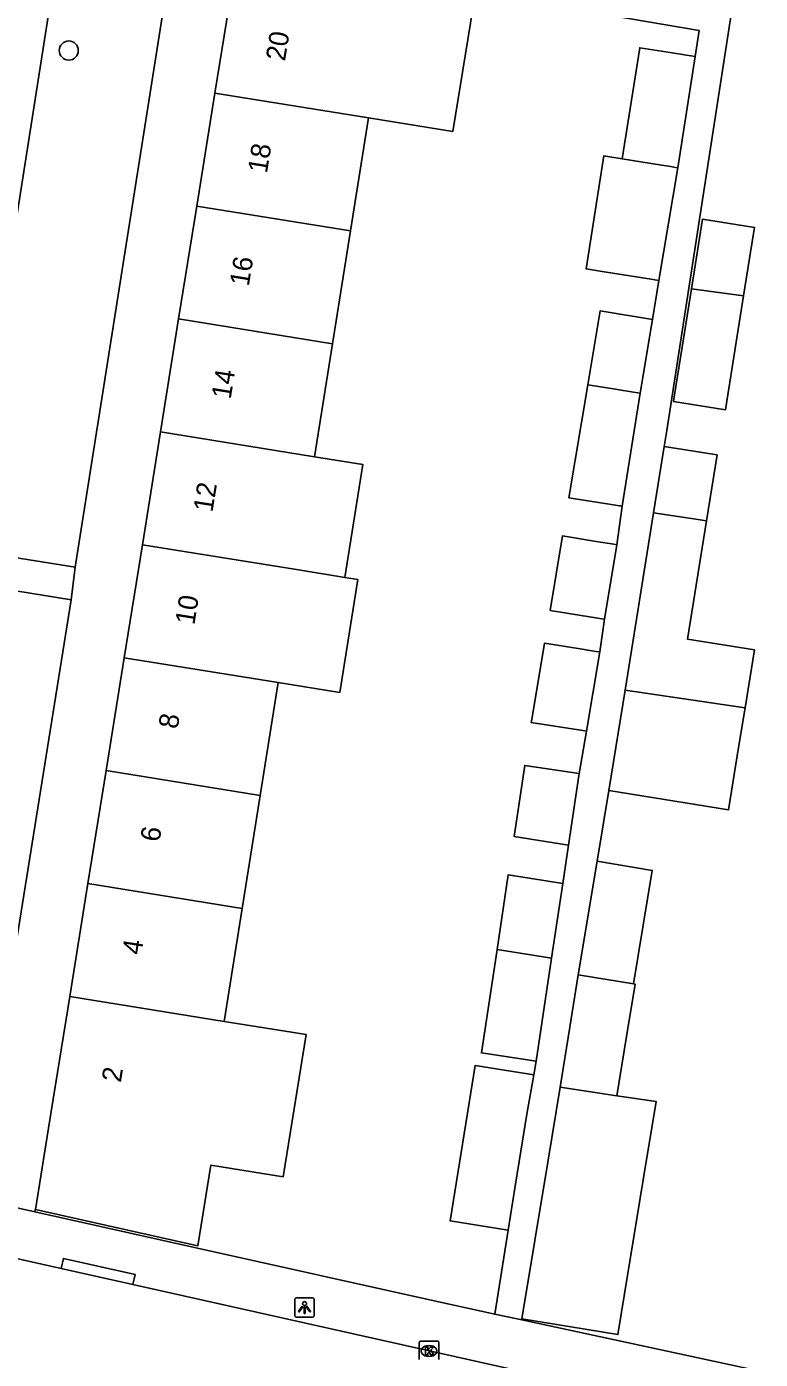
# Model space of a CAD drawing. Extents: x 163010 to 163853, y 382793 to 383982.
# Drawn here: x 163273.4 to 163310.9, y 383042.6 to 383110.7 of the extents above; entities that cross this region are included whole.
import ezdxf

# ---------------------------------------------------------------- set-up
doc = ezdxf.new("R2010")
doc.units = 0
for name, color, linetype in [('IMGEO_Boom', 7, 'Continuous'), ('IMGEO_Kolk', 7, 'Continuous'), ('IMGEO_Lichtpunt', 7, 'Continuous'), ('IMGEO_Muur', 7, 'Continuous'), ('IMGEO_Pand', 7, 'Continuous'), ('IMGEO_Pand_nummerreeks', 7, 'Continuous'), ('IMGEO_Rijbaan_lokaal_open', 7, 'Continuous'), ('IMGEO_Voetpad_open', 7, 'Continuous')]:
    doc.layers.add(name, color=color, linetype=linetype)

msp = doc.modelspace()

# ---------------------------------------------------------------- linework, layer by layer
at = {"layer": 'IMGEO_Boom'}
msp.add_circle((163275.541, 383109.485), 0.489, dxfattribs=at)
at = {"layer": 'IMGEO_Kolk'}
for p, q in [((163293.537, 383043.525), (163294.389, 383043.525)), ((163293.462, 383042.599), (163293.462, 383043.451)), ((163293.95, 383043.305), (163293.975, 383043.305)), ((163294.463, 383043.451), (163294.463, 383042.599)), ((163293.973, 383042.745), (163293.948, 383042.745))]:
    msp.add_line(p, q, dxfattribs=at)
for points in [[(163293.537, 383043.525), (163294.389, 383043.525)], [(163293.462, 383042.599), (163293.462, 383043.451)], [(163293.783, 383043.225), (163293.906, 383043.225), (163293.906, 383043.074), (163294.036, 383043.225), (163294.2, 383043.225), (163294.054, 383043.074), (163294.207, 383042.825), (163294.055, 383042.825), (163293.97, 383042.989), (163293.906, 383042.922), (163293.906, 383042.825), (163293.783, 383042.825), (163293.783, 383043.225)], [(163294.463, 383043.451), (163294.463, 383042.599)]]:
    msp.add_lwpolyline(points, dxfattribs=at)
for centre, start, end in [((163293.539, 383043.449), 91.55205, 178.44795), ((163293.539, 383043.449), 91.55205, 178.44795), ((163294.387, 383043.449), 1.55205, 88.44795), ((163294.387, 383043.449), 1.55205, 88.44795)]:
    msp.add_arc(centre, 0.0765, start, end, dxfattribs=at)
for centre, major_axis, ratio, start_param, end_param in [((163293.949, 383043.025), (-0.387, 0.002), 0.722429, 4.712389, 7.853982), ((163293.974, 383043.025), (-0.39, 0.002), 0.717154, 1.570796, 4.712389)]:
    msp.add_ellipse(centre, major_axis=major_axis, ratio=ratio, start_param=start_param, end_param=end_param, dxfattribs=at)
at = {"layer": 'IMGEO_Lichtpunt'}
for p, q in [((163287.099, 383045.651), (163287.099, 383044.844)), ((163287.099, 383045.651), (163287.099, 383044.844)), ((163288.001, 383045.746), (163287.193, 383045.746)), ((163288.001, 383045.746), (163287.193, 383045.746)), ((163288.095, 383044.844), (163288.095, 383045.651)), ((163288.095, 383044.844), (163288.095, 383045.651)), ((163287.193, 383044.75), (163288.001, 383044.75)), ((163287.193, 383044.75), (163288.001, 383044.75))]:
    msp.add_line(p, q, dxfattribs=at)
for points in [[(163287.473, 383045.315), (163287.512, 383045.287), (163287.324, 383045.025), (163287.286, 383045.052), (163287.473, 383045.315)], [(163287.575, 383045.267), (163287.622, 383045.267), (163287.622, 383044.945), (163287.575, 383044.945), (163287.575, 383045.267)], [(163287.685, 383045.287), (163287.723, 383045.314), (163287.91, 383045.052), (163287.871, 383045.024), (163287.685, 383045.287)]]:
    msp.add_lwpolyline(points, dxfattribs=at)
msp.add_circle((163287.598, 383045.449), 0.0994, dxfattribs=at)
for centre, start, end in [((163287.193, 383045.651), 90, 180), ((163287.193, 383045.651), 90, 180), ((163288.001, 383045.651), 0, 90), ((163288.001, 383045.651), 0, 90), ((163287.193, 383044.844), 180, 270), ((163287.193, 383044.844), 180, 270), ((163288.001, 383044.844), 270, 0), ((163288.001, 383044.844), 270, 360)]:
    msp.add_arc(centre, 0.0946, start, end, dxfattribs=at)
at = {"layer": 'IMGEO_Muur'}
msp.add_lwpolyline([(163282.118, 383048.281), (163294.373, 383045.548)], dxfattribs=at)
at = {"layer": 'IMGEO_Pand'}
for points in [[(163283.96, 383113.178), (163283.016, 383107.31)], [(163296.334, 383112.464), (163295.189, 383105.349), (163290.873, 383106.044)], [(163307.575, 383109.184), (163307.127, 383109.255), (163306.293, 383109.386), (163304.741, 383109.631), (163303.847, 383103.954)], [(163307.575, 383109.184), (163306.679, 383103.497)], [(163283.016, 383107.31), (163282.088, 383101.54)], [(163283.016, 383107.31), (163290.873, 383106.044)], [(163290.873, 383106.044), (163289.949, 383100.273)], [(163303.847, 383103.954), (163303.212, 383104.056), (163302.909, 383104.105), (163301.999, 383098.331), (163302.302, 383098.282), (163302.811, 383098.2), (163305.322, 383097.795), (163305.611, 383097.748), (163305.716, 383097.731)], [(163303.847, 383103.954), (163305.854, 383103.63), (163306.231, 383103.569), (163306.575, 383103.514), (163306.679, 383103.497)], [(163306.679, 383103.497), (163305.716, 383097.731)], [(163282.088, 383101.54), (163281.16, 383095.768)], [(163289.949, 383100.273), (163282.088, 383101.54)], [(163310.048, 383096.948), (163310.559, 383100.138), (163310.608, 383100.448), (163307.951, 383100.873), (163307.38, 383097.3)], [(163289.949, 383100.273), (163289.026, 383094.502)], [(163307.38, 383097.3), (163306.532, 383091.999), (163306.461, 383091.555), (163309.118, 383091.13), (163309.189, 383091.574), (163310.048, 383096.948)], [(163307.38, 383097.3), (163310.048, 383096.948)], [(163302.078, 383092.402), (163302.709, 383096.177), (163305.384, 383095.745)], [(163281.16, 383095.768), (163280.232, 383089.997)], [(163289.026, 383094.502), (163281.16, 383095.768)], [(163305.384, 383095.745), (163304.753, 383091.971)], [(163289.026, 383094.502), (163288.102, 383088.73)], [(163303.844, 383086.196), (163303.74, 383086.213), (163303.685, 383086.222), (163303.503, 383086.251), (163301.114, 383086.635), (163302.078, 383092.402)], [(163304.753, 383091.971), (163304.648, 383091.988), (163304.412, 383092.026), (163304.214, 383092.058), (163303.784, 383092.127), (163303.493, 383092.174), (163302.078, 383092.402)], [(163304.753, 383091.971), (163303.844, 383086.196)], [(163280.232, 383089.997), (163279.304, 383084.227)], [(163280.232, 383089.997), (163288.102, 383088.73)], [(163305.447, 383085.862), (163305.994, 383089.254)], [(163308.151, 383085.457), (163308.694, 383088.818), (163308.47, 383088.854), (163305.994, 383089.254)], [(163288.102, 383088.73), (163290.587, 383088.33), (163289.663, 383082.559)], [(163303.985, 383076.8), (163305.447, 383085.862)], [(163308.151, 383085.457), (163307.927, 383085.491), (163307.61, 383085.538), (163305.447, 383085.862)], [(163310.122, 383075.897), (163310.6, 383078.859), (163307.176, 383079.412), (163308.151, 383085.457)], [(163302.932, 383080.422), (163302.776, 383080.448), (163302.593, 383080.477), (163300.151, 383080.87), (163300.787, 383084.68), (163302.512, 383084.402), (163303.413, 383084.257), (163303.569, 383084.232)], [(163279.304, 383084.227), (163278.375, 383078.456)], [(163279.304, 383084.227), (163287.178, 383082.959), (163289.663, 383082.559)], [(163303.569, 383084.232), (163302.932, 383080.422)], [(163289.663, 383082.559), (163290.325, 383082.452), (163289.401, 383076.68), (163286.254, 383077.187)], [(163302.013, 383074.7), (163301.824, 383074.73), (163299.194, 383075.144), (163299.22, 383075.3), (163299.872, 383079.202), (163301.584, 383078.926), (163302.497, 383078.779), (163302.69, 383078.748)], [(163278.375, 383078.456), (163277.447, 383072.686)], [(163278.375, 383078.456), (163286.254, 383077.187)], [(163302.69, 383078.748), (163302.013, 383074.7)], [(163286.254, 383077.187), (163285.33, 383071.416)], [(163303.157, 383071.669), (163303.985, 383076.8)], [(163310.122, 383075.897), (163303.985, 383076.8)], [(163303.157, 383071.669), (163309.281, 383070.682), (163309.795, 383073.87), (163310.122, 383075.897)], [(163301.099, 383068.876), (163298.31, 383069.325), (163298.856, 383072.952), (163301.649, 383072.532)], [(163277.447, 383072.686), (163276.519, 383066.914)], [(163277.447, 383072.686), (163285.33, 383071.416)], [(163301.649, 383072.532), (163301.099, 383068.876)], [(163285.33, 383071.416), (163284.407, 383065.644)], [(163301.594, 383062.256), (163302.555, 383068.052)], [(163302.555, 383068.052), (163305.381, 383067.584), (163304.42, 383061.787)], [(163300.803, 383066.911), (163298.015, 383067.36), (163297.441, 383063.546)], [(163276.519, 383066.914), (163275.591, 383061.143)], [(163276.519, 383066.914), (163284.407, 383065.644)], [(163300.803, 383066.911), (163300.229, 383063.097)], [(163284.407, 383065.644), (163283.483, 383059.872)], [(163299.438, 383057.839), (163296.645, 383058.259), (163297.441, 383063.546)], [(163297.441, 383063.546), (163300.229, 383063.097)], [(163300.229, 383063.097), (163299.438, 383057.839)], [(163300.664, 383056.506), (163301.17, 383059.58), (163301.594, 383062.256)], [(163304.42, 383061.787), (163301.594, 383062.256)], [(163303.561, 383056.073), (163304.061, 383059.104), (163304.501, 383061.773), (163304.42, 383061.787)], [(163275.591, 383061.143), (163274.646, 383055.268), (163273.839, 383050.253)], [(163283.483, 383059.872), (163275.591, 383061.143)], [(163283.483, 383059.872), (163287.68, 383059.196), (163286.512, 383051.933), (163282.809, 383052.528), (163282.145, 383048.401), (163273.839, 383050.253)], [(163298.008, 383049.199), (163295.045, 383049.676), (163296.326, 383057.622), (163299.316, 383057.142)], [(163299.316, 383057.142), (163298.962, 383055.123), (163298.37, 383051.45), (163298.008, 383049.199)], [(163298.714, 383044.67), (163300.033, 383052.678), (163300.664, 383056.506)], [(163300.664, 383056.506), (163303.561, 383056.073)], [(163303.561, 383056.073), (163305.58, 383055.771), (163304.938, 383051.871), (163303.619, 383043.863), (163298.714, 383044.67)]]:
    msp.add_lwpolyline(points, dxfattribs=at)
at = {"layer": 'IMGEO_Rijbaan_lokaal_open'}
for points in [[(163265.101, 383049.493), (163275.151, 383047.246)], [(163278.825, 383046.423), (163275.151, 383047.246)], [(163278.825, 383046.423), (163299.087, 383041.891)]]:
    msp.add_lwpolyline(points, dxfattribs=at)
at = {"layer": 'IMGEO_Voetpad_open'}
for points in [[(163274.68, 383112.429), (163270.193, 383083.981), (163275.873, 383083.085)], [(163296.334, 383112.464), (163307.77, 383110.513), (163307.575, 383109.184)], [(163305.994, 383089.254), (163306.126, 383090.074), (163309.485, 383111.773)], [(163275.873, 383083.085), (163280.36, 383111.533)], [(163305.716, 383097.731), (163305.384, 383095.745)], [(163303.844, 383086.196), (163303.569, 383084.232)], [(163275.873, 383083.085), (163275.662, 383081.422)], [(163275.662, 383081.422), (163269.985, 383082.335), (163265.57, 383054.888)], [(163271.027, 383052.606), (163275.662, 383081.422)], [(163302.932, 383080.422), (163302.69, 383078.748)], [(163302.013, 383074.7), (163301.649, 383072.532)], [(163302.555, 383068.052), (163303.157, 383071.669)], [(163301.099, 383068.876), (163300.803, 383066.911)], [(163299.438, 383057.839), (163299.316, 383057.142)], [(163273.802, 383050.136), (163269.005, 383051.211)], [(163273.839, 383050.253), (163273.802, 383050.136)], [(163297.337, 383044.91), (163294.373, 383045.548), (163282.118, 383048.281), (163273.802, 383050.136)], [(163298.008, 383049.199), (163297.337, 383044.91)], [(163275.151, 383047.246), (163275.267, 383047.759), (163278.939, 383046.928), (163278.825, 383046.423)], [(163298.708, 383044.615), (163297.337, 383044.91)], [(163298.708, 383044.615), (163298.714, 383044.67)], [(163325.006, 383038.94), (163323.551, 383039.267), (163321.156, 383039.783), (163298.708, 383044.615)]]:
    msp.add_lwpolyline(points, dxfattribs=at)

# ---------------------------------------------------------------- texts
at = {"layer": 'IMGEO_Pand_nummerreeks'}
for s, rotation, p in [('20', 80.86304, (163286.596, 383108.91)), ('18', 80.86304, (163285.674, 383103.181)), ('16', 80.86304, (163284.746, 383097.407)), ('14', 80.86304, (163283.818, 383091.636)), ('12', 80.86153, (163282.888, 383085.862)), ('10', 80.86153, (163281.961, 383080.098)), ('8', 80.86304, (163281.107, 383074.782)), ('6', 80.86304, (163280.178, 383069.008)), ('4', 80.86304, (163279.25, 383063.236)), ('2', 80.86304, (163278.202, 383056.715))]:
    msp.add_text(s, height=1, rotation=rotation, dxfattribs=at).set_placement(p)

doc.saveas('drawing.dxf')
